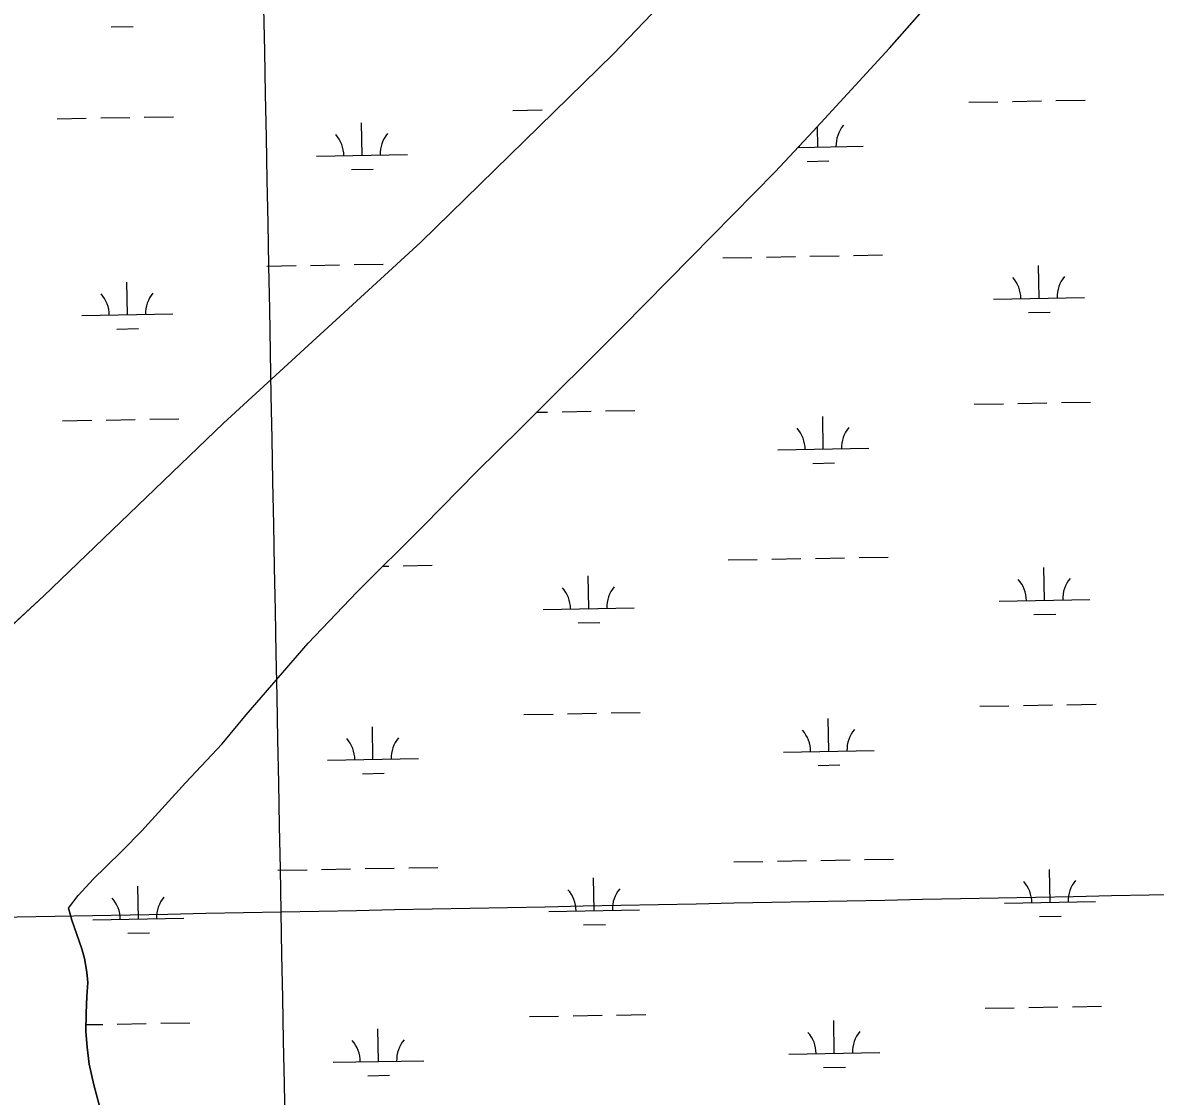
# Model space of a CAD drawing. Extents: x 3957609 to 3995875, y 234277 to 260273.
# Drawn here: x 3977260 to 3978507, y 254945 to 256127 of the extents above; entities that cross this region are included whole.
import ezdxf

# ---------------------------------------------------------------- set-up
doc = ezdxf.new("R2010")
doc.units = 0
for name, color, linetype in [('V-GRID-MAJR', 7, 'Continuous'), ('V-TOPO-SHOR', 7, 'Continuous'), ('V-WETL-SWMP', 7, 'Continuous')]:
    doc.layers.add(name, color=color, linetype=linetype)

msp = doc.modelspace()

# ---------------------------------------------------------------- linework, layer by layer
at = {"layer": 'V-GRID-MAJR'}
for points in [[(3977833.033, 240002.205), (3977775.362, 243028.63), (3977659.886, 249088.434), (3977544.411, 255148.228), (3977486.607, 258181.601)], [(3961591.061, 254847.703), (3966908.859, 254947.105), (3972226.642, 255047.279), (3977544.411, 255148.228), (3982862.165, 255249.95), (3988179.905, 255352.445), (3993497.629, 255455.714), (3993497.63, 255455.714)]]:
    msp.add_spline(points, degree=3, dxfattribs=at)
at = {"layer": 'V-TOPO-SHOR'}
for points in [[(3977144.987, 255369.11), (3977282.742, 255495.671), (3977481.091, 255686.28), (3977698.351, 255885.614), (3977910.071, 256092.822), (3978053.29, 256243.064), (3978158.723, 256360.08), (3978244.487, 256454.958), (3978301.112, 256528.465), (3978360.082, 256609.866), (3978394.675, 256659.651), (3978432.403, 256717.333), (3978450.868, 256748.541), (3978475.604, 256796.331), (3978505.439, 256856.36), (3978514.856, 256876.502)], [(3977506.07, 255365.276), (3977574.121, 255443.938), (3977627.633, 255500.082), (3977701.613, 255573.63), (3977759.457, 255632.94), (3977808.253, 255680.785), (3977919.617, 255791.899), (3977995.956, 255869.002), (3978088.427, 255963.108), (3978130.133, 256007.783), (3978214.326, 256099.503), (3978273.333, 256166.704), (3978347.288, 256250.508), (3978425.165, 256343.788), (3978509.316, 256453.651)], [(3977310.271, 255152.276), (3977320.884, 255166.08), (3977337.79, 255184.618), (3977351.159, 255197.242), (3977369.643, 255215.785), (3977390.481, 255237.086), (3977439.236, 255290.336), (3977479.34, 255333.332), (3977506.07, 255365.276)], [(3977310.271, 255152.276), (3977313.839, 255138.893), (3977324.916, 255107.4), (3977328.085, 255096.771), (3977330.473, 255081.809), (3977331.673, 255070.389), (3977330.516, 255055.027), (3977329.758, 255036.513), (3977329.395, 255016.426), (3977331.001, 254999.098), (3977333, 254980.59), (3977338.157, 254957.755), (3977344.1, 254935.708)]]:
    msp.add_lwpolyline(points, dxfattribs=at)
at = {"layer": 'V-WETL-SWMP'}
for p, q in [((3978053.29, 256243.064), (3977910.07, 256092.823)), ((3978214.325, 256099.502), (3978273.332, 256166.703)), ((3977357.372, 256122.674), (3977381.368, 256123.11)), ((3977910.07, 256092.823), (3977698.351, 255885.614)), ((3978130.132, 256007.784), (3978214.325, 256099.502)), ((3978301.443, 256039.822), (3978333.437, 256040.404)), ((3978349.435, 256040.695), (3978381.429, 256041.277)), ((3978397.427, 256041.567), (3978429.422, 256042.149)), ((3977799.618, 256030.697), (3977831.612, 256031.279)), ((3977297.793, 256021.573), (3977329.787, 256022.154)), ((3977345.785, 256022.445), (3977377.779, 256023.027)), ((3977393.777, 256023.318), (3977425.771, 256023.9)), ((3977633.425, 255981.238), (3977632.771, 256017.232)), ((3978088.427, 255963.109), (3978130.132, 256007.784)), ((3978135.25, 255990.363), (3978134.84, 256012.913)), ((3978113.5, 255989.967), (3978185.242, 255991.272)), ((3977583.434, 255980.329), (3977683.417, 255982.147)), ((3977621.708, 255965.591), (3977645.704, 255966.028)), ((3978123.533, 255974.716), (3978147.529, 255975.152)), ((3977995.956, 255869.003), (3978088.427, 255963.109)), ((3977698.351, 255885.614), (3977481.09, 255686.28)), ((3977919.617, 255791.899), (3977995.956, 255869.003)), ((3978030.607, 255868.369), (3978062.602, 255868.951)), ((3978078.599, 255869.242), (3978110.594, 255869.823)), ((3978126.591, 255870.114), (3978158.586, 255870.696)), ((3978174.583, 255870.987), (3978206.578, 255871.569)), ((3977528.782, 255859.244), (3977560.777, 255859.826)), ((3977576.774, 255860.117), (3977608.769, 255860.699)), ((3977624.766, 255860.99), (3977656.761, 255861.571)), ((3978378.788, 255823.95), (3978378.134, 255859.944)), ((3977375.138, 255805.7), (3977374.483, 255841.694)), ((3978328.796, 255823.041), (3978428.78, 255824.859)), ((3977325.146, 255804.791), (3977425.13, 255806.609)), ((3978367.071, 255808.303), (3978391.067, 255808.739)), ((3977363.42, 255790.054), (3977387.417, 255790.49)), ((3977808.253, 255680.786), (3977919.617, 255791.899)), ((3978307.491, 255707.202), (3978339.485, 255707.784)), ((3978355.483, 255708.075), (3978387.478, 255708.657)), ((3978403.475, 255708.947), (3978435.47, 255709.529)), ((3977351.833, 255689.825), (3977383.827, 255690.407)), ((3977399.825, 255690.698), (3977431.819, 255691.28)), ((3977825.953, 255698.446), (3977837.66, 255698.659)), ((3977853.658, 255698.95), (3977885.652, 255699.532)), ((3977901.65, 255699.823), (3977933.645, 255700.404)), ((3978141.298, 255657.743), (3978140.644, 255693.737)), ((3977481.09, 255686.28), (3977282.742, 255495.671)), ((3977303.841, 255688.953), (3977335.835, 255689.534)), ((3977759.456, 255632.939), (3977808.253, 255680.786)), ((3978091.307, 255656.834), (3978191.29, 255658.652)), ((3978129.581, 255642.096), (3978153.577, 255642.532)), ((3977701.613, 255573.63), (3977759.456, 255632.939)), ((3977627.633, 255500.081), (3977701.613, 255573.63)), ((3977656.558, 255528.838), (3977662.809, 255528.951)), ((3977678.806, 255529.242), (3977710.801, 255529.824)), ((3978036.655, 255535.749), (3978068.65, 255536.331)), ((3978084.647, 255536.622), (3978116.642, 255537.203)), ((3978132.639, 255537.494), (3978164.634, 255538.076)), ((3978180.631, 255538.367), (3978212.626, 255538.949)), ((3977883.011, 255482.205), (3977882.357, 255518.199)), ((3978384.836, 255491.33), (3978384.182, 255527.324)), ((3977282.742, 255495.671), (3977144.987, 255369.11)), ((3977574.122, 255443.938), (3977627.633, 255500.081)), ((3978334.844, 255490.421), (3978434.828, 255492.239)), ((3977833.019, 255481.296), (3977933.003, 255483.114)), ((3977871.294, 255466.558), (3977895.29, 255466.995)), ((3978373.119, 255475.683), (3978397.115, 255476.119)), ((3977506.07, 255365.276), (3977574.122, 255443.938)), ((3977811.714, 255365.457), (3977843.708, 255366.039)), ((3977859.706, 255366.33), (3977891.701, 255366.912)), ((3977907.698, 255367.203), (3977939.693, 255367.784)), ((3978313.539, 255374.582), (3978345.534, 255375.164)), ((3978361.531, 255375.455), (3978393.526, 255376.037)), ((3978409.523, 255376.327), (3978441.518, 255376.909)), ((3977479.339, 255333.331), (3977506.07, 255365.276)), ((3978147.347, 255325.123), (3978146.692, 255361.117)), ((3977645.521, 255315.998), (3977644.867, 255351.992)), ((3977439.235, 255290.335), (3977479.339, 255333.331)), ((3977595.53, 255315.089), (3977695.513, 255316.907)), ((3978097.355, 255324.214), (3978197.338, 255326.032)), ((3978135.629, 255309.476), (3978159.625, 255309.912)), ((3977633.804, 255300.351), (3977657.8, 255300.788)), ((3977390.482, 255237.086), (3977439.235, 255290.335)), ((3977369.642, 255215.784), (3977390.482, 255237.086)), ((3977351.16, 255197.243), (3977369.642, 255215.784)), ((3978042.703, 255203.129), (3978074.698, 255203.711)), ((3978090.695, 255204.002), (3978122.69, 255204.583)), ((3978138.687, 255204.874), (3978170.682, 255205.456)), ((3978186.679, 255205.747), (3978218.674, 255206.329)), ((3977337.79, 255184.618), (3977351.16, 255197.243)), ((3977540.878, 255194.004), (3977572.873, 255194.586)), ((3977588.87, 255194.877), (3977620.865, 255195.459)), ((3977636.862, 255195.75), (3977668.857, 255196.331)), ((3977684.854, 255196.622), (3977716.849, 255197.204)), ((3978390.884, 255158.71), (3978390.23, 255194.704)), ((3977320.884, 255166.079), (3977337.79, 255184.618)), ((3977889.059, 255149.585), (3977888.405, 255185.579)), ((3977310.272, 255152.277), (3977320.884, 255166.079)), ((3977387.234, 255140.46), (3977386.58, 255176.454)), ((3978340.892, 255157.801), (3978440.876, 255159.619)), ((3977313.838, 255138.892), (3977310.272, 255152.277)), ((3977337.242, 255139.551), (3977437.226, 255141.369)), ((3977839.067, 255148.676), (3977939.051, 255150.494)), ((3978379.167, 255143.063), (3978403.163, 255143.499)), ((3977324.917, 255107.401), (3977313.838, 255138.892)), ((3977877.342, 255133.938), (3977901.338, 255134.375)), ((3977375.517, 255124.814), (3977399.513, 255125.25)), ((3977328.085, 255096.771), (3977324.917, 255107.401)), ((3977330.473, 255081.809), (3977328.085, 255096.771)), ((3977331.673, 255070.389), (3977330.473, 255081.809)), ((3977330.516, 255055.026), (3977331.673, 255070.389)), ((3977329.758, 255036.514), (3977330.516, 255055.026)), ((3978319.587, 255041.962), (3978351.582, 255042.544)), ((3978367.579, 255042.835), (3978399.574, 255043.417)), ((3978415.571, 255043.707), (3978447.566, 255044.289)), ((3977329.396, 255016.426), (3977329.758, 255036.514)), ((3977817.762, 255032.837), (3977849.757, 255033.419)), ((3977865.754, 255033.71), (3977897.749, 255034.292)), ((3977913.746, 255034.583), (3977945.741, 255035.164)), ((3977331, 254999.099), (3977329.396, 255016.426)), ((3977329.532, 255023.96), (3977347.931, 255024.294)), ((3977363.929, 255024.585), (3977395.924, 255025.167)), ((3977411.921, 255025.458), (3977443.916, 255026.04)), ((3977651.57, 254983.378), (3977650.915, 255019.372)), ((3978153.395, 254992.503), (3978152.74, 255028.497)), ((3977332.999, 254980.591), (3977331, 254999.099)), ((3978103.403, 254991.594), (3978203.386, 254993.412)), ((3977338.156, 254957.755), (3977332.999, 254980.591)), ((3977601.578, 254982.469), (3977701.561, 254984.287)), ((3977639.852, 254967.731), (3977663.848, 254968.168)), ((3978141.677, 254976.856), (3978165.673, 254977.292)), ((3977344.099, 254935.708), (3977338.156, 254957.755))]:
    msp.add_line(p, q, dxfattribs=at)
for centre, start, end in [((3978190.476, 255991.842), 140.269876, 181.813534), ((3977578.183, 255980.708), 0.269879, 41.813537), ((3977688.651, 255982.717), 140.269876, 181.813534), ((3978080.008, 255989.833), 0.269879, 3.180599), ((3978323.546, 255823.42), 0.269879, 41.813537), ((3978434.013, 255825.429), 140.269876, 181.813534), ((3977319.896, 255805.171), 0.269879, 41.813537), ((3977430.363, 255807.179), 140.269876, 181.813534), ((3978086.056, 255657.213), 0.269879, 41.813537), ((3978196.524, 255659.222), 140.269876, 181.813534), ((3978440.061, 255492.809), 140.269876, 181.813534), ((3977827.769, 255481.675), 0.269879, 41.813537), ((3977938.236, 255483.684), 140.269876, 181.813534), ((3978329.594, 255490.8), 0.269879, 41.813537), ((3978092.104, 255324.593), 0.269879, 41.813537), ((3978202.572, 255326.602), 140.269876, 181.813534), ((3977590.279, 255315.468), 0.269879, 41.813537), ((3977700.747, 255317.477), 140.269876, 181.813534), ((3978335.642, 255158.18), 0.269879, 41.813537), ((3978446.109, 255160.189), 140.269876, 181.813534), ((3977833.817, 255149.055), 0.269879, 41.813537), ((3977944.284, 255151.064), 140.269876, 181.813534), ((3977331.992, 255139.931), 0.269879, 41.813537), ((3977442.459, 255141.939), 140.269876, 181.813534), ((3978208.62, 254993.982), 140.269876, 181.813534), ((3977596.327, 254982.848), 0.269879, 41.813537), ((3977706.795, 254984.857), 140.269876, 181.813534), ((3978098.152, 254991.973), 0.269879, 41.813537)]:
    msp.add_arc(centre, 35.246, start, end, dxfattribs=at)

doc.saveas('drawing.dxf')
